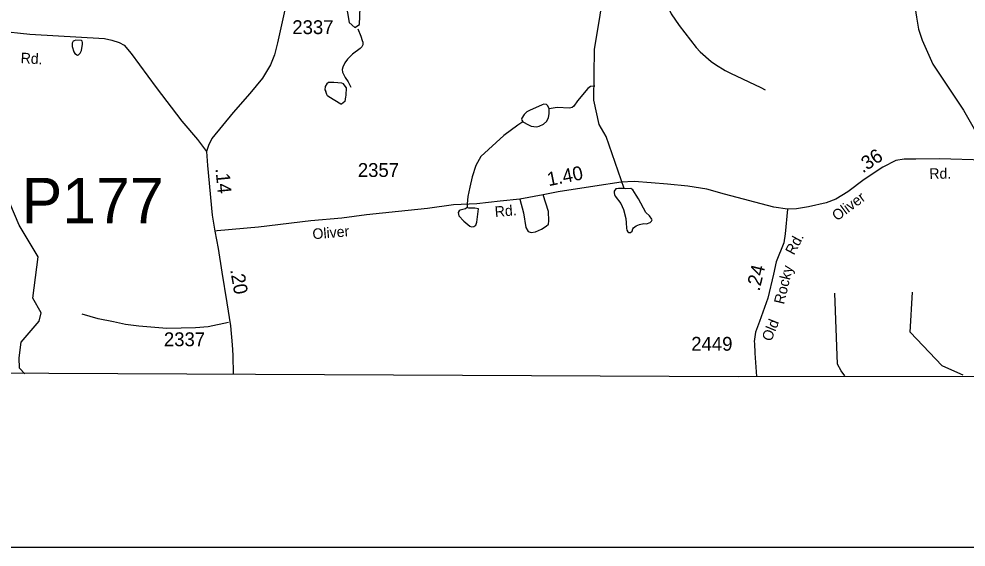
# Model space of a CAD drawing. Extents: x 1473865 to 1648260, y 639067 to 773536.
# Drawn here: x 1579536 to 1588081, y 639067 to 643835 of the extents above; entities that cross this region are included whole.
import ezdxf

# ---------------------------------------------------------------- set-up
doc = ezdxf.new("R2010")
doc.units = 0
for name, color, linetype in [('Exist Boundary Political CountyLine', 7, 'Continuous'), ('Exist Hydrographic Creek Single Shore', 7, 'Continuous'), ('Exist Hydrographic Misc Water Feature', 7, 'Continuous'), ('Exist Hydrographic Pond Under 1500 Sq Ft', 7, 'Continuous'), ('Exist Road Non-System Type 51', 7, 'Continuous'), ('Exist Road Secondary Mileage Hundredths English Label', 7, 'Continuous'), ('Exist Road Secondary Structure Pipe Number Label', 7, 'Continuous'), ('Exist Road Secondary Type 41 Attributed', 7, 'Continuous'), ('Exist Road Secondary Type 51 Attributed', 7, 'Continuous'), ('Exist Road Secondary Type 51 Label', 7, 'Continuous'), ('Exist Road Secondary Type 51 Number Label', 7, 'Continuous'), ('Map Preparation Inset Cut Line', 7, 'Continuous')]:
    doc.layers.add(name, color=color, linetype=linetype)

msp = doc.modelspace()

# ---------------------------------------------------------------- linework, layer by layer
at = {"layer": 'Exist Boundary Political CountyLine'}
msp.add_lwpolyline([(1589254, 640606.9), (1586023.6, 640605.3), (1576693.8, 640648.4)], dxfattribs=at)
at = {"layer": 'Exist Hydrographic Creek Single Shore'}
for points in [[(1584997.2, 642303.4), (1584835.2, 642773.7), (1584770.2, 642883.3), (1584723.3, 643100.9), (1584729.2, 643560.3), (1584931.3, 644783.9)], [(1579588.7, 640630.1), (1579539.8, 640681.2), (1579537.2, 640776.6), (1579556.2, 640917.4), (1579717.1, 641107.7), (1579735.2, 641182.9), (1579662.2, 641315.7), (1579709.2, 641689), (1579538.2, 641974.7), (1579369.2, 642372)]]:
    msp.add_lwpolyline(points, dxfattribs=at)
at = {"layer": 'Exist Hydrographic Misc Water Feature'}
for points in [[(1584901.4, 644492), (1584975.2, 644445.7), (1585070.4, 644376.6), (1585094.2, 644354.3), (1585109.9, 644324.1), (1585140.3, 644234.1), (1585168.2, 644163.5), (1585210.3, 644121.9), (1585315.1, 644057.7), (1585338.9, 644037.5), (1585368.5, 644005.1), (1585390, 643960.9), (1585401.6, 643920.8), (1585421.1, 643880.5), (1585492, 643775.3), (1585645.8, 643577.9), (1585681.4, 643537.5), (1585780.5, 643452.3), (1585820.2, 643423.8), (1585907.7, 643370.8), (1585955.4, 643346.2), (1586230, 643215), (1586269.9, 643196.6)], [(1582594.6, 643747.4), (1582619.9, 643681.1), (1582633.4, 643641), (1582637.3, 643624.9), (1582637, 643600.9), (1582628.8, 643585), (1582614.6, 643569.1), (1582544.1, 643518), (1582499.5, 643472.5), (1582477.2, 643438.7), (1582456.7, 643399), (1582452.4, 643379), (1582454.2, 643355), (1582477.7, 643306.7), (1582505.2, 643266.4), (1582528.7, 643218.1)], [(1580063.6, 643507.8), (1580073.1, 643512.7), (1580087.3, 643526.5), (1580099.5, 643550.4), (1580110.1, 643606.3), (1580110.3, 643622.3), (1580106.4, 643634.3), (1580100.5, 643640.4), (1580048.5, 643643), (1580032.4, 643639.2), (1580024.4, 643633.3), (1580014.3, 643617.4), (1580015.9, 643587.4), (1580031.4, 643539.2), (1580039.2, 643523.1), (1580063.6, 643507.8)], [(1582488.8, 643217.1), (1582465.1, 643250.8), (1582449.1, 643255), (1582377.2, 643261.9), (1582329.1, 643260.4), (1582313, 643250.6), (1582298.8, 643226.8), (1582296.4, 643196.8), (1582304.2, 643180.7)], [(1584730.8, 643227.1), (1584693.6, 643224.9), (1584669.4, 643207.2), (1584576.2, 643096.3), (1584543.6, 643048.7), (1584527.5, 643034.8), (1584503.4, 643031.1), (1584391.4, 643034.4), (1584320.6, 643024.8)], [(1582488.8, 643217.1), (1582485.2, 643143.8), (1582483.3, 643132.4), (1582475.1, 643091.4), (1582462.3, 643077.1), (1582447.3, 643067.3), (1582439.6, 643067.4), (1582330.7, 643132.5), (1582319.9, 643142.3), (1582314.2, 643153.7), (1582304.2, 643180.7)], [(1584320.6, 643024.8), (1584307.5, 643049.4), (1584295.7, 643063.5), (1584271.7, 643065.8), (1584255.6, 643060), (1584143, 643007.3), (1584118.9, 642995.6), (1584094.6, 642973.9), (1584072.1, 642938.1), (1584070.1, 642930.1), (1584072, 642920.1), (1584080.8, 642906.4)], [(1584080.8, 642906.4), (1584133.6, 642879.4), (1584157.4, 642867.1), (1584181.4, 642862.8), (1584205.4, 642862.6), (1584229.5, 642868.3), (1584269.7, 642885.9), (1584300, 642913.5), (1584314.3, 642945.3), (1584320.7, 642977.3), (1584320.6, 643024.8)], [(1584080.8, 642906.4), (1584037.5, 642876.5), (1583910.5, 642784.4), (1583702.2, 642594.4), (1583659.4, 642512.9), (1583624.2, 642409.3), (1583603.2, 642317.6), (1583586.2, 642231.7), (1583579.5, 642165.8), (1583581.2, 642133.8)], [(1585010.2, 642300.1), (1584997.2, 642303.4), (1584945.2, 642306), (1584921.1, 642302.3), (1584906.8, 642280.5), (1584906.7, 642266.5), (1584908.6, 642250.4), (1584916.4, 642234.3), (1584967.6, 642169.7), (1584991, 642113.5), (1585010.2, 642033.2), (1585015.7, 641993.2), (1585017.2, 641945.2), (1585021.1, 641929.1), (1585030.8, 641913), (1585038.8, 641906.9), (1585052.7, 641906.7), (1585067, 641920.6), (1585073.1, 641940.5), (1585079.3, 641948.4), (1585103.5, 641968.1), (1585133.6, 641979.8), (1585173.7, 641987.4), (1585197.7, 641987), (1585229.9, 641998.7), (1585244.1, 642010.5), (1585248.2, 642022.5), (1585246.2, 642028.5), (1585224.6, 642058.8), (1585192.9, 642089.1), (1585124.2, 642211.9), (1585104.5, 642244.2), (1585073, 642292.5), (1585057.1, 642304.7), (1585010.2, 642300.1)], [(1583581.2, 642133.8), (1583563.8, 642121.6), (1583516.8, 642108.6), (1583508.8, 642102.6), (1583498.6, 642088.8), (1583504.3, 642058.7), (1583549.8, 642010.1), (1583603.3, 641965.5), (1583619.2, 641959.3), (1583641.2, 641961.1), (1583657.3, 641972.9), (1583667.7, 642000.7), (1583681.9, 642120.8), (1583649, 642127), (1583595.5, 642125.9), (1583581.2, 642133.8)], [(1586986.2, 640612.5), (1586955.2, 640659.7), (1586922.3, 640719.5), (1586898.3, 641360)], [(1588055.1, 640620.6), (1588006.8, 640641.8), (1587864.3, 640703.7), (1587577.2, 641008.2), (1587599.2, 641368.8)]]:
    msp.add_lwpolyline(points, dxfattribs=at)
at = {"layer": 'Exist Hydrographic Pond Under 1500 Sq Ft'}
msp.add_lwpolyline([(1582497.2, 644252), (1582388.3, 644185.3), (1582386.2, 644060.6), (1582485.2, 643976.5), (1582516.2, 643802), (1582565.2, 643758.2), (1582607.3, 643783.7), (1582620.3, 644098.5), (1582572.3, 644240.6), (1582497.2, 644252)], dxfattribs=at)
at = {"layer": 'Exist Road Non-System Type 51'}
for points in [[(1584054.3, 642209.1), (1584089, 642085.8), (1584109.9, 641951.5), (1584131.6, 641917.3), (1584155.8, 641907), (1584197.3, 641913.1), (1584249, 641936.9), (1584294, 641964), (1584312.2, 641981.9), (1584316.4, 642013.8), (1584313.1, 642097.9), (1584265.8, 642246.7)], [(1581426.5, 641093.5), (1581244.1, 641056.9), (1581130, 641046), (1580869.8, 641042.1), (1580618.1, 641062.2), (1580498.1, 641077.2), (1580388.2, 641102), (1580250.5, 641129.2), (1580106.6, 641170.3)], [(1586171.2, 640906.2), (1586175.5, 640818.3), (1586191.5, 640608.2)]]:
    msp.add_lwpolyline(points, dxfattribs=at)
at = {"layer": 'Exist Road Secondary Type 41 Attributed'}
msp.add_lwpolyline([(1579171.8, 643731.3), (1579351.9, 643726.8), (1579634.3, 643698.9), (1580308.2, 643659.3), (1580374.1, 643644.7), (1580439.9, 643622.2), (1580483.8, 643597.9), (1580549.2, 643523.3), (1580772.9, 643217.3), (1581006.7, 642913.4), (1581145.4, 642748.1), (1581228.4, 642637.4)], dxfattribs=at)
at = {"layer": 'Exist Road Secondary Type 51 Attributed'}
for points in [[(1582322.9, 646481.4), (1582261.6, 646317.7), (1582185.8, 646102.3), (1582165.2, 646022.5), (1582147.7, 645822.6), (1582131.7, 645574.6), (1582119.3, 645264.7), (1582101.6, 645054.7), (1582087.1, 644722.9), (1582068.3, 644623), (1581990.7, 644179.6), (1581868.3, 643618.4), (1581841.7, 643510.8), (1581806.7, 643420.9), (1581731.8, 643299.4), (1581618.8, 643162.4), (1581469.2, 642989.5), (1581277.4, 642755.1), (1581246.9, 642693.3), (1581228.4, 642637.4)], [(1587526.5, 644723.9), (1587535.4, 644593.8), (1587559.8, 644375.4), (1587592.8, 644127.7), (1587633.7, 643850.9), (1587652.9, 643742.7), (1587686.1, 643642.3), (1587782.4, 643427.5), (1588059.3, 643011.1), (1588153.9, 642842.3), (1588230.5, 642651.7), (1588245.7, 642561.5)], [(1581228.4, 642637.4), (1581237.5, 642513.4), (1581280, 642062.9), (1581302.9, 641920.8)], [(1588245.7, 642561.5), (1587843.7, 642570.9), (1587627.6, 642570.6), (1587521.5, 642569.6), (1587447.4, 642556), (1587331, 642497), (1587162, 642384.3), (1587013.1, 642273.7), (1586906.6, 642208.4), (1586818.4, 642175.2), (1586658, 642138.6), (1586551.8, 642121.3), (1586469.7, 642116.6)], [(1586469.7, 642116.6), (1586348, 642137.3), (1585902.8, 642252.9), (1585742.3, 642300), (1585570.3, 642325.3), (1585387.2, 642345.1), (1585239.3, 642354.3), (1585086.9, 642367.3), (1584968.8, 642362.2), (1584731.4, 642324.7), (1584400.7, 642275.2), (1584265.8, 642246.7), (1584054.3, 642209.1), (1583877.8, 642191.1), (1583667.4, 642165.2), (1583456.4, 642156.6), (1583221.5, 642124.9), (1582960.5, 642097.8), (1582672.2, 642068.2), (1582450.2, 642035.3), (1582167.8, 642011.6), (1581697.2, 641955.4), (1581323.4, 641922.6), (1581302.9, 641920.8)], [(1586469.7, 642116.6), (1586447.6, 641896.1), (1586437.1, 641815), (1586368.1, 641642.8), (1586343, 641529.9), (1586291.4, 641314.2), (1586218.6, 641102.6), (1586179.9, 641007), (1586170.4, 640922.2), (1586171.2, 640906.2)], [(1581302.9, 641920.8), (1581334.4, 641762.6), (1581365.5, 641550.3), (1581412, 641272.6), (1581443.5, 641064.8), (1581460, 640893.7), (1581466, 640800.6), (1581469.6, 640626.3)]]:
    msp.add_lwpolyline(points, dxfattribs=at)
at = {"layer": 'Map Preparation Inset Cut Line'}
msp.add_lwpolyline([(1544130.8, 639067.3), (1606587.1, 639067.3), (1606587.1, 678673.7), (1544130.8, 678673.7), (1544130.8, 639067.3)], dxfattribs=at)

# ---------------------------------------------------------------- texts
at = {"layer": 'Exist Road Secondary Mileage Hundredths English Label'}
for s, rotation, p in [('.36', 33.69212, (1587148.9, 642440)), ('.14', 275.39209, (1581308.2, 642484.6)), ('1.40', 11.26613, (1584314.6, 642324.9)), ('.24', 76.54974, (1586216.5, 641372.7)), ('.20', 279.75499, (1581441, 641570))]:
    msp.add_text(s, height=125, rotation=rotation, dxfattribs=at).set_placement(p)
at = {"layer": 'Exist Road Secondary Structure Pipe Number Label'}
msp.add_text('P177', height=410.1, dxfattribs=at).set_placement((1579560.6, 641990.3))
at = {"layer": 'Exist Road Secondary Type 51 Label'}
for s, rotation, p in [('Rd.', 356.63545, (1579548.7, 643437.1)), ('Rd.', 0.57241, (1587750.3, 642391.5)), ('Oliver', 36.61495, (1586915.9, 642007.1)), ('Rd.', 4.64708, (1583832.2, 642047.2)), ('Oliver', 4.79917, (1582188.1, 641845.8)), ('Rd.', 61.94936, (1586528.2, 641697.1)), ('Rocky', 76.54974, (1586438.3, 641253.7)), ('Old', 67.94934, (1586322.2, 640917.1))]:
    msp.add_text(s, height=95, rotation=rotation, dxfattribs=at).set_placement(p)
at = {"layer": 'Exist Road Secondary Type 51 Number Label'}
for s, p in [('2337', (1582002, 643698.4)), ('2357', (1582593.1, 642408.9)), ('2337', (1580843.3, 640880.8)), ('2449', (1585601.6, 640840))]:
    msp.add_text(s, height=125, dxfattribs=at).set_placement(p)

doc.saveas('drawing.dxf')
